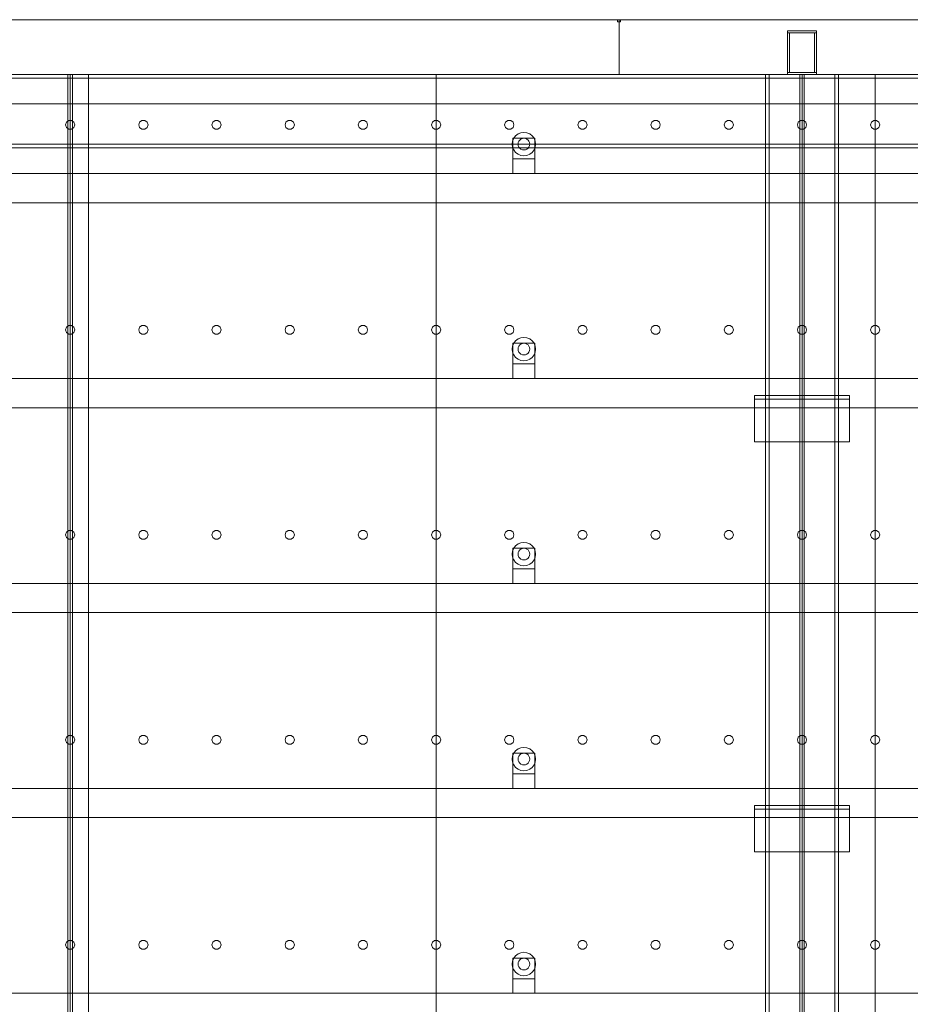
# Model space of a CAD drawing. Header units: millimetres. Extents: x -4395 to 65662, y -65530 to 6847.
# Tile 994 of 1034: x 54392 to 55609, y 1655 to 3000. Entities that reach past the tile are written whole.
import ezdxf

# ---------------------------------------------------------------- set-up
doc = ezdxf.new("R2010")
doc.units = ezdxf.units.MM
doc.layers.add('lateral_secador', color=7, linetype='Continuous', lineweight=0)

msp = doc.modelspace()

# ---------------------------------------------------------------- linework, layer by layer
at = {"layer": 'lateral_secador'}
for p, q in [((54211.134, 3000), (55211.134, 3000)), ((55209.134, 3000), (55213.134, 3000)), ((55209.134, 3000), (55209.134, 2997)), ((55211.134, 2925), (55211.134, 3000)), ((55211.134, 3000), (56211.134, 3000)), ((55213.134, 2997), (55213.134, 3000)), ((55209.134, 2997), (55213.134, 2997)), ((55441.134, 2985), (55481.134, 2985)), ((55441.134, 2985), (55441.134, 2982)), ((55441.134, 2982), (55481.134, 2982)), ((55441.134, 2982), (55444.134, 2982)), ((55441.134, 2982), (55441.134, 2928)), ((55444.134, 2928), (55444.134, 2982)), ((55478.134, 2982), (55481.134, 2982)), ((55478.134, 2982), (55478.134, 2928)), ((55481.134, 2982), (55481.134, 2985)), ((55481.134, 2928), (55481.134, 2982)), ((40461.134, 2925), (60461.134, 2925)), ((40461.134, 2920), (60461.134, 2920)), ((54036.134, 2925), (54461.134, 2925)), ((54211.134, 2925), (55211.134, 2925)), ((54458.134, 2925), (54464.134, 2925)), ((54458.134, 2925), (54458.134, 60)), ((54461.134, 0), (54461.134, 2925)), ((54461.134, 2925), (54486.134, 2925)), ((54461.134, 1400), (54461.134, 2925)), ((54464.134, 60), (54464.134, 2925)), ((54486.134, 0), (54486.134, 2925)), ((54486.134, 2925), (54961.134, 2925)), ((54486.134, 1400), (54486.134, 2925)), ((54961.134, 0), (54961.134, 2925)), ((54961.134, 2925), (55461.134, 2925)), ((54961.134, 2925), (54961.134, 410)), ((55211.134, 2925), (56211.134, 2925)), ((55411.134, 2925), (55511.134, 2925)), ((55411.134, 2925), (55411.134, 20)), ((55411.134, 2925), (55416.134, 2925)), ((55416.134, 20), (55416.134, 2925)), ((55441.134, 2928), (55481.134, 2928)), ((55441.134, 2928), (55441.134, 2925)), ((55441.134, 2928), (55444.134, 2928)), ((55441.134, 2925), (55481.134, 2925)), ((55458.134, 2925), (55464.134, 2925)), ((55458.134, 2925), (55458.134, 60)), ((55461.134, 410), (55461.134, 2925)), ((55461.134, 2925), (55561.134, 2925)), ((55461.134, 0), (55461.134, 2925)), ((55464.134, 60), (55464.134, 2925)), ((55478.134, 2928), (55481.134, 2928)), ((55481.134, 2925), (55481.134, 2928)), ((55506.134, 2925), (55511.134, 2925)), ((55506.134, 2925), (55506.134, 20)), ((55511.134, 20), (55511.134, 2925)), ((55561.134, 410), (55561.134, 2925)), ((55561.134, 2925), (56461.134, 2925)), ((55561.134, 2925), (55561.134, 0)), ((40461.134, 2885), (60461.134, 2885)), ((54455.997, 2860.082), (54454.784, 2856.35)), ((54454.784, 2856.35), (54455.997, 2852.618)), ((54459.172, 2862.389), (54455.997, 2860.082)), ((54455.997, 2852.618), (54459.172, 2850.311)), ((54463.096, 2862.389), (54459.172, 2862.389)), ((54466.271, 2860.082), (54463.096, 2862.389)), ((54463.096, 2850.311), (54466.271, 2852.618)), ((54467.484, 2856.35), (54466.271, 2860.082)), ((54466.271, 2852.618), (54467.484, 2856.35)), ((54555.997, 2860.082), (54554.784, 2856.35)), ((54554.784, 2856.35), (54555.997, 2852.618)), ((54559.172, 2862.389), (54555.997, 2860.082)), ((54555.997, 2852.618), (54559.172, 2850.311)), ((54563.096, 2862.389), (54559.172, 2862.389)), ((54566.271, 2860.082), (54563.096, 2862.389)), ((54563.096, 2850.311), (54566.271, 2852.618)), ((54567.484, 2856.35), (54566.271, 2860.082)), ((54566.271, 2852.618), (54567.484, 2856.35)), ((54655.997, 2860.082), (54654.784, 2856.35)), ((54654.784, 2856.35), (54655.997, 2852.618)), ((54659.172, 2862.389), (54655.997, 2860.082)), ((54655.997, 2852.618), (54659.172, 2850.311)), ((54663.096, 2862.389), (54659.172, 2862.389)), ((54666.271, 2860.082), (54663.096, 2862.389)), ((54663.096, 2850.311), (54666.271, 2852.618)), ((54667.484, 2856.35), (54666.271, 2860.082)), ((54666.271, 2852.618), (54667.484, 2856.35)), ((54755.997, 2860.082), (54754.784, 2856.35)), ((54754.784, 2856.35), (54755.997, 2852.618)), ((54759.172, 2862.389), (54755.997, 2860.082)), ((54755.997, 2852.618), (54759.172, 2850.311)), ((54763.096, 2862.389), (54759.172, 2862.389)), ((54766.271, 2860.082), (54763.096, 2862.389)), ((54763.096, 2850.311), (54766.271, 2852.618)), ((54767.484, 2856.35), (54766.271, 2860.082)), ((54766.271, 2852.618), (54767.484, 2856.35)), ((54855.997, 2860.082), (54854.784, 2856.35)), ((54854.784, 2856.35), (54855.997, 2852.618)), ((54859.172, 2862.389), (54855.997, 2860.082)), ((54855.997, 2852.618), (54859.172, 2850.311)), ((54863.096, 2862.389), (54859.172, 2862.389)), ((54866.271, 2860.082), (54863.096, 2862.389)), ((54863.096, 2850.311), (54866.271, 2852.618)), ((54867.484, 2856.35), (54866.271, 2860.082)), ((54866.271, 2852.618), (54867.484, 2856.35)), ((54955.997, 2860.082), (54954.784, 2856.35)), ((54954.784, 2856.35), (54955.997, 2852.618)), ((54959.172, 2862.389), (54955.997, 2860.082)), ((54955.997, 2852.618), (54959.172, 2850.311)), ((54963.096, 2862.389), (54959.172, 2862.389)), ((54966.271, 2860.082), (54963.096, 2862.389)), ((54963.096, 2850.311), (54966.271, 2852.618)), ((54967.484, 2856.35), (54966.271, 2860.082)), ((54966.271, 2852.618), (54967.484, 2856.35)), ((55055.997, 2860.082), (55054.784, 2856.35)), ((55054.784, 2856.35), (55055.997, 2852.618)), ((55059.172, 2862.389), (55055.997, 2860.082)), ((55055.997, 2852.618), (55059.172, 2850.311)), ((55063.096, 2862.389), (55059.172, 2862.389)), ((55066.271, 2860.082), (55063.096, 2862.389)), ((55063.096, 2850.311), (55066.271, 2852.618)), ((55067.484, 2856.35), (55066.271, 2860.082)), ((55066.271, 2852.618), (55067.484, 2856.35)), ((55155.997, 2860.082), (55154.784, 2856.35)), ((55154.784, 2856.35), (55155.997, 2852.618)), ((55159.172, 2862.389), (55155.997, 2860.082)), ((55155.997, 2852.618), (55159.172, 2850.311)), ((55163.096, 2862.389), (55159.172, 2862.389)), ((55166.271, 2860.082), (55163.096, 2862.389)), ((55163.096, 2850.311), (55166.271, 2852.618)), ((55167.484, 2856.35), (55166.271, 2860.082)), ((55166.271, 2852.618), (55167.484, 2856.35)), ((55255.997, 2860.082), (55254.784, 2856.35)), ((55254.784, 2856.35), (55255.997, 2852.618)), ((55259.172, 2862.389), (55255.997, 2860.082)), ((55255.997, 2852.618), (55259.172, 2850.311)), ((55263.096, 2862.389), (55259.172, 2862.389)), ((55266.271, 2860.082), (55263.096, 2862.389)), ((55263.096, 2850.311), (55266.271, 2852.618)), ((55267.484, 2856.35), (55266.271, 2860.082)), ((55266.271, 2852.618), (55267.484, 2856.35)), ((55355.997, 2860.082), (55354.784, 2856.35)), ((55354.784, 2856.35), (55355.997, 2852.618)), ((55359.172, 2862.389), (55355.997, 2860.082)), ((55355.997, 2852.618), (55359.172, 2850.311)), ((55363.096, 2862.389), (55359.172, 2862.389)), ((55366.271, 2860.082), (55363.096, 2862.389)), ((55363.096, 2850.311), (55366.271, 2852.618)), ((55367.484, 2856.35), (55366.271, 2860.082)), ((55366.271, 2852.618), (55367.484, 2856.35)), ((55455.997, 2860.082), (55454.784, 2856.35)), ((55454.784, 2856.35), (55455.997, 2852.618)), ((55459.172, 2862.389), (55455.997, 2860.082)), ((55455.997, 2852.618), (55459.172, 2850.311)), ((55463.096, 2862.389), (55459.172, 2862.389)), ((55466.271, 2860.082), (55463.096, 2862.389)), ((55463.096, 2850.311), (55466.271, 2852.618)), ((55467.484, 2856.35), (55466.271, 2860.082)), ((55466.271, 2852.618), (55467.484, 2856.35)), ((55555.997, 2860.082), (55554.784, 2856.35)), ((55554.784, 2856.35), (55555.997, 2852.618)), ((55559.172, 2862.389), (55555.997, 2860.082)), ((55555.997, 2852.618), (55559.172, 2850.311)), ((55563.096, 2862.389), (55559.172, 2862.389)), ((55566.271, 2860.082), (55563.096, 2862.389)), ((55563.096, 2850.311), (55566.271, 2852.618)), ((55567.484, 2856.35), (55566.271, 2860.082)), ((55566.271, 2852.618), (55567.484, 2856.35)), ((54459.172, 2850.311), (54463.096, 2850.311)), ((54559.172, 2850.311), (54563.096, 2850.311)), ((54659.172, 2850.311), (54663.096, 2850.311)), ((54759.172, 2850.311), (54763.096, 2850.311)), ((54859.172, 2850.311), (54863.096, 2850.311)), ((54959.172, 2850.311), (54963.096, 2850.311)), ((55059.172, 2850.311), (55063.096, 2850.311)), ((55067.277, 2838), (55065.679, 2834.141)), ((55066.134, 2838), (55096.134, 2838)), ((55066.134, 2838), (55066.134, 2810)), ((55069.82, 2841.314), (55067.277, 2838)), ((55073.134, 2843.856), (55069.82, 2841.314)), ((55076.993, 2845.455), (55073.134, 2843.856)), ((55081.134, 2846), (55076.993, 2845.455)), ((55081.134, 2838), (55079.063, 2837.727)), ((55085.275, 2845.455), (55081.134, 2846)), ((55083.204, 2837.727), (55081.134, 2838)), ((55089.134, 2843.856), (55085.275, 2845.455)), ((55092.448, 2841.314), (55089.134, 2843.856)), ((55094.99, 2838), (55092.448, 2841.314)), ((55096.589, 2834.141), (55094.99, 2838)), ((55096.134, 2810), (55096.134, 2838)), ((55159.172, 2850.311), (55163.096, 2850.311)), ((55259.172, 2850.311), (55263.096, 2850.311)), ((55359.172, 2850.311), (55363.096, 2850.311)), ((55459.172, 2850.311), (55463.096, 2850.311)), ((55559.172, 2850.311), (55563.096, 2850.311)), ((40461.134, 2830), (60461.134, 2830)), ((40461.134, 2825), (60461.134, 2825)), ((55065.679, 2834.141), (55065.134, 2830)), ((55065.134, 2830), (55065.679, 2825.859)), ((55065.679, 2825.859), (55067.277, 2822)), ((55073.406, 2832.071), (55073.134, 2830)), ((55073.134, 2830), (55073.406, 2827.929)), ((55074.206, 2834), (55073.406, 2832.071)), ((55073.406, 2827.929), (55074.206, 2826)), ((55075.477, 2835.657), (55074.206, 2834)), ((55074.206, 2826), (55075.477, 2824.343)), ((55077.134, 2836.928), (55075.477, 2835.657)), ((55079.063, 2837.727), (55077.134, 2836.928)), ((55085.134, 2836.928), (55083.204, 2837.727)), ((55086.791, 2835.657), (55085.134, 2836.928)), ((55088.062, 2834), (55086.791, 2835.657)), ((55086.791, 2824.343), (55088.062, 2826)), ((55088.861, 2832.071), (55088.062, 2834)), ((55088.062, 2826), (55088.861, 2827.929)), ((55089.134, 2830), (55088.861, 2832.071)), ((55088.861, 2827.929), (55089.134, 2830)), ((55094.99, 2822), (55096.589, 2825.859)), ((55097.134, 2830), (55096.589, 2834.141)), ((55096.589, 2825.859), (55097.134, 2830)), ((55067.277, 2822), (55069.82, 2818.686)), ((55069.82, 2818.686), (55073.134, 2816.144)), ((55073.134, 2816.144), (55076.993, 2814.545)), ((55075.477, 2824.343), (55077.134, 2823.072)), ((55076.993, 2814.545), (55081.134, 2814)), ((55077.134, 2823.072), (55079.063, 2822.273)), ((55079.063, 2822.273), (55081.134, 2822)), ((55081.134, 2822), (55083.204, 2822.273)), ((55081.134, 2814), (55085.275, 2814.545)), ((55083.204, 2822.273), (55085.134, 2823.072)), ((55085.134, 2823.072), (55086.791, 2824.343)), ((55085.275, 2814.545), (55089.134, 2816.144)), ((55089.134, 2816.144), (55092.448, 2818.686)), ((55092.448, 2818.686), (55094.99, 2822)), ((55066.134, 2810), (55096.134, 2810)), ((55066.134, 2810), (55066.134, 2790)), ((55096.134, 2790), (55096.134, 2810)), ((40811.134, 2790), (60111.134, 2790)), ((55066.134, 2790), (55096.134, 2790)), ((40811.134, 2750), (60111.134, 2750)), ((54455.997, 2580.082), (54454.784, 2576.35)), ((54454.784, 2576.35), (54455.997, 2572.618)), ((54459.172, 2582.389), (54455.997, 2580.082)), ((54455.997, 2572.618), (54459.172, 2570.311)), ((54463.096, 2582.389), (54459.172, 2582.389)), ((54459.172, 2570.311), (54463.096, 2570.311)), ((54466.271, 2580.082), (54463.096, 2582.389)), ((54463.096, 2570.311), (54466.271, 2572.618)), ((54467.484, 2576.35), (54466.271, 2580.082)), ((54466.271, 2572.618), (54467.484, 2576.35)), ((54555.997, 2580.082), (54554.784, 2576.35)), ((54554.784, 2576.35), (54555.997, 2572.618)), ((54559.172, 2582.389), (54555.997, 2580.082)), ((54555.997, 2572.618), (54559.172, 2570.311)), ((54563.096, 2582.389), (54559.172, 2582.389)), ((54559.172, 2570.311), (54563.096, 2570.311)), ((54566.271, 2580.082), (54563.096, 2582.389)), ((54563.096, 2570.311), (54566.271, 2572.618)), ((54567.484, 2576.35), (54566.271, 2580.082)), ((54566.271, 2572.618), (54567.484, 2576.35)), ((54655.997, 2580.082), (54654.784, 2576.35)), ((54654.784, 2576.35), (54655.997, 2572.618)), ((54659.172, 2582.389), (54655.997, 2580.082)), ((54655.997, 2572.618), (54659.172, 2570.311)), ((54663.096, 2582.389), (54659.172, 2582.389)), ((54659.172, 2570.311), (54663.096, 2570.311)), ((54666.271, 2580.082), (54663.096, 2582.389)), ((54663.096, 2570.311), (54666.271, 2572.618)), ((54667.484, 2576.35), (54666.271, 2580.082)), ((54666.271, 2572.618), (54667.484, 2576.35)), ((54755.997, 2580.082), (54754.784, 2576.35)), ((54754.784, 2576.35), (54755.997, 2572.618)), ((54759.172, 2582.389), (54755.997, 2580.082)), ((54755.997, 2572.618), (54759.172, 2570.311)), ((54763.096, 2582.389), (54759.172, 2582.389)), ((54759.172, 2570.311), (54763.096, 2570.311)), ((54766.271, 2580.082), (54763.096, 2582.389)), ((54763.096, 2570.311), (54766.271, 2572.618)), ((54767.484, 2576.35), (54766.271, 2580.082)), ((54766.271, 2572.618), (54767.484, 2576.35)), ((54855.997, 2580.082), (54854.784, 2576.35)), ((54854.784, 2576.35), (54855.997, 2572.618)), ((54859.172, 2582.389), (54855.997, 2580.082)), ((54855.997, 2572.618), (54859.172, 2570.311)), ((54863.096, 2582.389), (54859.172, 2582.389)), ((54859.172, 2570.311), (54863.096, 2570.311)), ((54866.271, 2580.082), (54863.096, 2582.389)), ((54863.096, 2570.311), (54866.271, 2572.618)), ((54867.484, 2576.35), (54866.271, 2580.082)), ((54866.271, 2572.618), (54867.484, 2576.35)), ((54955.997, 2580.082), (54954.784, 2576.35)), ((54954.784, 2576.35), (54955.997, 2572.618)), ((54959.172, 2582.389), (54955.997, 2580.082)), ((54955.997, 2572.618), (54959.172, 2570.311)), ((54963.096, 2582.389), (54959.172, 2582.389)), ((54959.172, 2570.311), (54963.096, 2570.311)), ((54966.271, 2580.082), (54963.096, 2582.389)), ((54963.096, 2570.311), (54966.271, 2572.618)), ((54967.484, 2576.35), (54966.271, 2580.082)), ((54966.271, 2572.618), (54967.484, 2576.35)), ((55055.997, 2580.082), (55054.784, 2576.35)), ((55054.784, 2576.35), (55055.997, 2572.618)), ((55059.172, 2582.389), (55055.997, 2580.082)), ((55055.997, 2572.618), (55059.172, 2570.311)), ((55063.096, 2582.389), (55059.172, 2582.389)), ((55059.172, 2570.311), (55063.096, 2570.311)), ((55066.271, 2580.082), (55063.096, 2582.389)), ((55063.096, 2570.311), (55066.271, 2572.618)), ((55067.484, 2576.35), (55066.271, 2580.082)), ((55066.271, 2572.618), (55067.484, 2576.35)), ((55155.997, 2580.082), (55154.784, 2576.35)), ((55154.784, 2576.35), (55155.997, 2572.618)), ((55159.172, 2582.389), (55155.997, 2580.082)), ((55155.997, 2572.618), (55159.172, 2570.311)), ((55163.096, 2582.389), (55159.172, 2582.389)), ((55159.172, 2570.311), (55163.096, 2570.311)), ((55166.271, 2580.082), (55163.096, 2582.389)), ((55163.096, 2570.311), (55166.271, 2572.618)), ((55167.484, 2576.35), (55166.271, 2580.082)), ((55166.271, 2572.618), (55167.484, 2576.35)), ((55255.997, 2580.082), (55254.784, 2576.35)), ((55254.784, 2576.35), (55255.997, 2572.618)), ((55259.172, 2582.389), (55255.997, 2580.082)), ((55255.997, 2572.618), (55259.172, 2570.311)), ((55263.096, 2582.389), (55259.172, 2582.389)), ((55259.172, 2570.311), (55263.096, 2570.311)), ((55266.271, 2580.082), (55263.096, 2582.389)), ((55263.096, 2570.311), (55266.271, 2572.618)), ((55267.484, 2576.35), (55266.271, 2580.082)), ((55266.271, 2572.618), (55267.484, 2576.35)), ((55355.997, 2580.082), (55354.784, 2576.35)), ((55354.784, 2576.35), (55355.997, 2572.618)), ((55359.172, 2582.389), (55355.997, 2580.082)), ((55355.997, 2572.618), (55359.172, 2570.311)), ((55363.096, 2582.389), (55359.172, 2582.389)), ((55359.172, 2570.311), (55363.096, 2570.311)), ((55366.271, 2580.082), (55363.096, 2582.389)), ((55363.096, 2570.311), (55366.271, 2572.618)), ((55367.484, 2576.35), (55366.271, 2580.082)), ((55366.271, 2572.618), (55367.484, 2576.35)), ((55455.997, 2580.082), (55454.784, 2576.35)), ((55454.784, 2576.35), (55455.997, 2572.618)), ((55459.172, 2582.389), (55455.997, 2580.082)), ((55455.997, 2572.618), (55459.172, 2570.311)), ((55463.096, 2582.389), (55459.172, 2582.389)), ((55459.172, 2570.311), (55463.096, 2570.311)), ((55466.271, 2580.082), (55463.096, 2582.389)), ((55463.096, 2570.311), (55466.271, 2572.618)), ((55467.484, 2576.35), (55466.271, 2580.082)), ((55466.271, 2572.618), (55467.484, 2576.35)), ((55555.997, 2580.082), (55554.784, 2576.35)), ((55554.784, 2576.35), (55555.997, 2572.618)), ((55559.172, 2582.389), (55555.997, 2580.082)), ((55555.997, 2572.618), (55559.172, 2570.311)), ((55563.096, 2582.389), (55559.172, 2582.389)), ((55559.172, 2570.311), (55563.096, 2570.311)), ((55566.271, 2580.082), (55563.096, 2582.389)), ((55563.096, 2570.311), (55566.271, 2572.618)), ((55567.484, 2576.35), (55566.271, 2580.082)), ((55566.271, 2572.618), (55567.484, 2576.35)), ((55067.277, 2558), (55065.679, 2554.141)), ((55066.134, 2558), (55096.134, 2558)), ((55066.134, 2558), (55066.134, 2530)), ((55069.82, 2561.314), (55067.277, 2558)), ((55073.134, 2563.856), (55069.82, 2561.314)), ((55076.993, 2565.455), (55073.134, 2563.856)), ((55075.477, 2555.657), (55074.206, 2554)), ((55077.134, 2556.928), (55075.477, 2555.657)), ((55081.134, 2566), (55076.993, 2565.455)), ((55079.063, 2557.727), (55077.134, 2556.928)), ((55081.134, 2558), (55079.063, 2557.727)), ((55085.275, 2565.455), (55081.134, 2566)), ((55083.204, 2557.727), (55081.134, 2558)), ((55085.134, 2556.928), (55083.204, 2557.727)), ((55086.791, 2555.657), (55085.134, 2556.928)), ((55089.134, 2563.856), (55085.275, 2565.455)), ((55088.062, 2554), (55086.791, 2555.657)), ((55092.448, 2561.314), (55089.134, 2563.856)), ((55094.99, 2558), (55092.448, 2561.314)), ((55096.589, 2554.141), (55094.99, 2558)), ((55096.134, 2530), (55096.134, 2558)), ((55065.679, 2554.141), (55065.134, 2550)), ((55065.134, 2550), (55065.679, 2545.859)), ((55065.679, 2545.859), (55067.277, 2542)), ((55073.406, 2552.071), (55073.134, 2550)), ((55073.134, 2550), (55073.406, 2547.929)), ((55074.206, 2554), (55073.406, 2552.071)), ((55073.406, 2547.929), (55074.206, 2546)), ((55074.206, 2546), (55075.477, 2544.343)), ((55075.477, 2544.343), (55077.134, 2543.072)), ((55077.134, 2543.072), (55079.063, 2542.273)), ((55079.063, 2542.273), (55081.134, 2542)), ((55081.134, 2542), (55083.204, 2542.273)), ((55083.204, 2542.273), (55085.134, 2543.072)), ((55085.134, 2543.072), (55086.791, 2544.343)), ((55086.791, 2544.343), (55088.062, 2546)), ((55088.861, 2552.071), (55088.062, 2554)), ((55088.062, 2546), (55088.861, 2547.929)), ((55089.134, 2550), (55088.861, 2552.071)), ((55088.861, 2547.929), (55089.134, 2550)), ((55094.99, 2542), (55096.589, 2545.859)), ((55097.134, 2550), (55096.589, 2554.141)), ((55096.589, 2545.859), (55097.134, 2550)), ((55066.134, 2530), (55096.134, 2530)), ((55066.134, 2530), (55066.134, 2510)), ((55067.277, 2542), (55069.82, 2538.686)), ((55069.82, 2538.686), (55073.134, 2536.144)), ((55073.134, 2536.144), (55076.993, 2534.545)), ((55076.993, 2534.545), (55081.134, 2534)), ((55081.134, 2534), (55085.275, 2534.545)), ((55085.275, 2534.545), (55089.134, 2536.144)), ((55089.134, 2536.144), (55092.448, 2538.686)), ((55092.448, 2538.686), (55094.99, 2542)), ((55096.134, 2510), (55096.134, 2530)), ((40811.134, 2510), (60111.134, 2510)), ((55066.134, 2510), (55096.134, 2510)), ((55396.134, 2486.5), (55526.134, 2486.5)), ((55396.134, 2486.5), (55396.134, 2423.5)), ((55396.134, 2486.5), (55396.134, 2481.5)), ((55396.134, 2481.5), (55526.134, 2481.5)), ((55526.134, 2423.5), (55526.134, 2486.5)), ((55526.134, 2481.5), (55526.134, 2486.5)), ((40811.134, 2470), (60111.134, 2470)), ((55396.134, 2423.5), (55526.134, 2423.5)), ((54455.997, 2300.082), (54454.784, 2296.35)), ((54459.172, 2302.389), (54455.997, 2300.082)), ((54463.096, 2302.389), (54459.172, 2302.389)), ((54466.271, 2300.082), (54463.096, 2302.389)), ((54467.484, 2296.35), (54466.271, 2300.082)), ((54555.997, 2300.082), (54554.784, 2296.35)), ((54559.172, 2302.389), (54555.997, 2300.082)), ((54563.096, 2302.389), (54559.172, 2302.389)), ((54566.271, 2300.082), (54563.096, 2302.389)), ((54567.484, 2296.35), (54566.271, 2300.082)), ((54655.997, 2300.082), (54654.784, 2296.35)), ((54659.172, 2302.389), (54655.997, 2300.082)), ((54663.096, 2302.389), (54659.172, 2302.389)), ((54666.271, 2300.082), (54663.096, 2302.389)), ((54667.484, 2296.35), (54666.271, 2300.082)), ((54755.997, 2300.082), (54754.784, 2296.35)), ((54759.172, 2302.389), (54755.997, 2300.082)), ((54763.096, 2302.389), (54759.172, 2302.389)), ((54766.271, 2300.082), (54763.096, 2302.389)), ((54767.484, 2296.35), (54766.271, 2300.082)), ((54855.997, 2300.082), (54854.784, 2296.35)), ((54859.172, 2302.389), (54855.997, 2300.082)), ((54863.096, 2302.389), (54859.172, 2302.389)), ((54866.271, 2300.082), (54863.096, 2302.389)), ((54867.484, 2296.35), (54866.271, 2300.082)), ((54955.997, 2300.082), (54954.784, 2296.35)), ((54959.172, 2302.389), (54955.997, 2300.082)), ((54963.096, 2302.389), (54959.172, 2302.389)), ((54966.271, 2300.082), (54963.096, 2302.389)), ((54967.484, 2296.35), (54966.271, 2300.082)), ((55055.997, 2300.082), (55054.784, 2296.35)), ((55059.172, 2302.389), (55055.997, 2300.082)), ((55063.096, 2302.389), (55059.172, 2302.389)), ((55066.271, 2300.082), (55063.096, 2302.389)), ((55067.484, 2296.35), (55066.271, 2300.082)), ((55155.997, 2300.082), (55154.784, 2296.35)), ((55159.172, 2302.389), (55155.997, 2300.082)), ((55163.096, 2302.389), (55159.172, 2302.389)), ((55166.271, 2300.082), (55163.096, 2302.389)), ((55167.484, 2296.35), (55166.271, 2300.082)), ((55255.997, 2300.082), (55254.784, 2296.35)), ((55259.172, 2302.389), (55255.997, 2300.082)), ((55263.096, 2302.389), (55259.172, 2302.389)), ((55266.271, 2300.082), (55263.096, 2302.389)), ((55267.484, 2296.35), (55266.271, 2300.082)), ((55355.997, 2300.082), (55354.784, 2296.35)), ((55359.172, 2302.389), (55355.997, 2300.082)), ((55363.096, 2302.389), (55359.172, 2302.389)), ((55366.271, 2300.082), (55363.096, 2302.389)), ((55367.484, 2296.35), (55366.271, 2300.082)), ((55455.997, 2300.082), (55454.784, 2296.35)), ((55459.172, 2302.389), (55455.997, 2300.082)), ((55463.096, 2302.389), (55459.172, 2302.389)), ((55466.271, 2300.082), (55463.096, 2302.389)), ((55467.484, 2296.35), (55466.271, 2300.082)), ((55555.997, 2300.082), (55554.784, 2296.35)), ((55559.172, 2302.389), (55555.997, 2300.082)), ((55563.096, 2302.389), (55559.172, 2302.389)), ((55566.271, 2300.082), (55563.096, 2302.389)), ((55567.484, 2296.35), (55566.271, 2300.082)), ((54454.784, 2296.35), (54455.997, 2292.618)), ((54455.997, 2292.618), (54459.172, 2290.311)), ((54459.172, 2290.311), (54463.096, 2290.311)), ((54463.096, 2290.311), (54466.271, 2292.618)), ((54466.271, 2292.618), (54467.484, 2296.35)), ((54554.784, 2296.35), (54555.997, 2292.618)), ((54555.997, 2292.618), (54559.172, 2290.311)), ((54559.172, 2290.311), (54563.096, 2290.311)), ((54563.096, 2290.311), (54566.271, 2292.618)), ((54566.271, 2292.618), (54567.484, 2296.35)), ((54654.784, 2296.35), (54655.997, 2292.618)), ((54655.997, 2292.618), (54659.172, 2290.311)), ((54659.172, 2290.311), (54663.096, 2290.311)), ((54663.096, 2290.311), (54666.271, 2292.618)), ((54666.271, 2292.618), (54667.484, 2296.35)), ((54754.784, 2296.35), (54755.997, 2292.618)), ((54755.997, 2292.618), (54759.172, 2290.311)), ((54759.172, 2290.311), (54763.096, 2290.311)), ((54763.096, 2290.311), (54766.271, 2292.618)), ((54766.271, 2292.618), (54767.484, 2296.35)), ((54854.784, 2296.35), (54855.997, 2292.618)), ((54855.997, 2292.618), (54859.172, 2290.311)), ((54859.172, 2290.311), (54863.096, 2290.311)), ((54863.096, 2290.311), (54866.271, 2292.618)), ((54866.271, 2292.618), (54867.484, 2296.35)), ((54954.784, 2296.35), (54955.997, 2292.618)), ((54955.997, 2292.618), (54959.172, 2290.311)), ((54959.172, 2290.311), (54963.096, 2290.311)), ((54963.096, 2290.311), (54966.271, 2292.618)), ((54966.271, 2292.618), (54967.484, 2296.35)), ((55054.784, 2296.35), (55055.997, 2292.618)), ((55055.997, 2292.618), (55059.172, 2290.311)), ((55059.172, 2290.311), (55063.096, 2290.311)), ((55063.096, 2290.311), (55066.271, 2292.618)), ((55066.271, 2292.618), (55067.484, 2296.35)), ((55154.784, 2296.35), (55155.997, 2292.618)), ((55155.997, 2292.618), (55159.172, 2290.311)), ((55159.172, 2290.311), (55163.096, 2290.311)), ((55163.096, 2290.311), (55166.271, 2292.618)), ((55166.271, 2292.618), (55167.484, 2296.35)), ((55254.784, 2296.35), (55255.997, 2292.618)), ((55255.997, 2292.618), (55259.172, 2290.311)), ((55259.172, 2290.311), (55263.096, 2290.311)), ((55263.096, 2290.311), (55266.271, 2292.618)), ((55266.271, 2292.618), (55267.484, 2296.35)), ((55354.784, 2296.35), (55355.997, 2292.618)), ((55355.997, 2292.618), (55359.172, 2290.311)), ((55359.172, 2290.311), (55363.096, 2290.311)), ((55363.096, 2290.311), (55366.271, 2292.618)), ((55366.271, 2292.618), (55367.484, 2296.35)), ((55454.784, 2296.35), (55455.997, 2292.618)), ((55455.997, 2292.618), (55459.172, 2290.311)), ((55459.172, 2290.311), (55463.096, 2290.311)), ((55463.096, 2290.311), (55466.271, 2292.618)), ((55466.271, 2292.618), (55467.484, 2296.35)), ((55554.784, 2296.35), (55555.997, 2292.618)), ((55555.997, 2292.618), (55559.172, 2290.311)), ((55559.172, 2290.311), (55563.096, 2290.311)), ((55563.096, 2290.311), (55566.271, 2292.618)), ((55566.271, 2292.618), (55567.484, 2296.35)), ((55065.679, 2274.141), (55065.134, 2270)), ((55067.277, 2278), (55065.679, 2274.141)), ((55066.134, 2278), (55096.134, 2278)), ((55066.134, 2278), (55066.134, 2250)), ((55069.82, 2281.314), (55067.277, 2278)), ((55073.134, 2283.856), (55069.82, 2281.314)), ((55076.993, 2285.455), (55073.134, 2283.856)), ((55074.206, 2274), (55073.406, 2272.071)), ((55075.477, 2275.657), (55074.206, 2274)), ((55077.134, 2276.928), (55075.477, 2275.657)), ((55081.134, 2286), (55076.993, 2285.455)), ((55079.063, 2277.727), (55077.134, 2276.928)), ((55081.134, 2278), (55079.063, 2277.727)), ((55085.275, 2285.455), (55081.134, 2286)), ((55083.204, 2277.727), (55081.134, 2278)), ((55085.134, 2276.928), (55083.204, 2277.727)), ((55086.791, 2275.657), (55085.134, 2276.928)), ((55089.134, 2283.856), (55085.275, 2285.455)), ((55088.062, 2274), (55086.791, 2275.657)), ((55088.861, 2272.071), (55088.062, 2274)), ((55092.448, 2281.314), (55089.134, 2283.856)), ((55094.99, 2278), (55092.448, 2281.314)), ((55096.589, 2274.141), (55094.99, 2278)), ((55096.134, 2250), (55096.134, 2278)), ((55097.134, 2270), (55096.589, 2274.141)), ((55065.134, 2270), (55065.679, 2265.859)), ((55065.679, 2265.859), (55067.277, 2262)), ((55067.277, 2262), (55069.82, 2258.686)), ((55073.406, 2272.071), (55073.134, 2270)), ((55073.134, 2270), (55073.406, 2267.929)), ((55073.406, 2267.929), (55074.206, 2266)), ((55074.206, 2266), (55075.477, 2264.343)), ((55075.477, 2264.343), (55077.134, 2263.072)), ((55077.134, 2263.072), (55079.063, 2262.273)), ((55079.063, 2262.273), (55081.134, 2262)), ((55081.134, 2262), (55083.204, 2262.273)), ((55083.204, 2262.273), (55085.134, 2263.072)), ((55085.134, 2263.072), (55086.791, 2264.343)), ((55086.791, 2264.343), (55088.062, 2266)), ((55088.062, 2266), (55088.861, 2267.929)), ((55089.134, 2270), (55088.861, 2272.071)), ((55088.861, 2267.929), (55089.134, 2270)), ((55092.448, 2258.686), (55094.99, 2262)), ((55094.99, 2262), (55096.589, 2265.859)), ((55096.589, 2265.859), (55097.134, 2270)), ((55066.134, 2250), (55096.134, 2250)), ((55066.134, 2250), (55066.134, 2230)), ((55069.82, 2258.686), (55073.134, 2256.144)), ((55073.134, 2256.144), (55076.993, 2254.545)), ((55076.993, 2254.545), (55081.134, 2254)), ((55081.134, 2254), (55085.275, 2254.545)), ((55085.275, 2254.545), (55089.134, 2256.144)), ((55089.134, 2256.144), (55092.448, 2258.686)), ((55096.134, 2230), (55096.134, 2250)), ((40811.134, 2230), (60111.134, 2230)), ((55066.134, 2230), (55096.134, 2230)), ((40811.134, 2190), (60111.134, 2190)), ((54455.997, 2020.082), (54454.784, 2016.35)), ((54459.172, 2022.389), (54455.997, 2020.082)), ((54463.096, 2022.389), (54459.172, 2022.389)), ((54466.271, 2020.082), (54463.096, 2022.389)), ((54467.484, 2016.35), (54466.271, 2020.082)), ((54555.997, 2020.082), (54554.784, 2016.35)), ((54559.172, 2022.389), (54555.997, 2020.082)), ((54563.096, 2022.389), (54559.172, 2022.389)), ((54566.271, 2020.082), (54563.096, 2022.389)), ((54567.484, 2016.35), (54566.271, 2020.082)), ((54655.997, 2020.082), (54654.784, 2016.35)), ((54659.172, 2022.389), (54655.997, 2020.082)), ((54663.096, 2022.389), (54659.172, 2022.389)), ((54666.271, 2020.082), (54663.096, 2022.389)), ((54667.484, 2016.35), (54666.271, 2020.082)), ((54755.997, 2020.082), (54754.784, 2016.35)), ((54759.172, 2022.389), (54755.997, 2020.082)), ((54763.096, 2022.389), (54759.172, 2022.389)), ((54766.271, 2020.082), (54763.096, 2022.389)), ((54767.484, 2016.35), (54766.271, 2020.082)), ((54855.997, 2020.082), (54854.784, 2016.35)), ((54859.172, 2022.389), (54855.997, 2020.082)), ((54863.096, 2022.389), (54859.172, 2022.389)), ((54866.271, 2020.082), (54863.096, 2022.389)), ((54867.484, 2016.35), (54866.271, 2020.082)), ((54955.997, 2020.082), (54954.784, 2016.35)), ((54959.172, 2022.389), (54955.997, 2020.082)), ((54963.096, 2022.389), (54959.172, 2022.389)), ((54966.271, 2020.082), (54963.096, 2022.389)), ((54967.484, 2016.35), (54966.271, 2020.082)), ((55055.997, 2020.082), (55054.784, 2016.35)), ((55059.172, 2022.389), (55055.997, 2020.082)), ((55063.096, 2022.389), (55059.172, 2022.389)), ((55066.271, 2020.082), (55063.096, 2022.389)), ((55067.484, 2016.35), (55066.271, 2020.082)), ((55155.997, 2020.082), (55154.784, 2016.35)), ((55159.172, 2022.389), (55155.997, 2020.082)), ((55163.096, 2022.389), (55159.172, 2022.389)), ((55166.271, 2020.082), (55163.096, 2022.389)), ((55167.484, 2016.35), (55166.271, 2020.082)), ((55255.997, 2020.082), (55254.784, 2016.35)), ((55259.172, 2022.389), (55255.997, 2020.082)), ((55263.096, 2022.389), (55259.172, 2022.389)), ((55266.271, 2020.082), (55263.096, 2022.389)), ((55267.484, 2016.35), (55266.271, 2020.082)), ((55355.997, 2020.082), (55354.784, 2016.35)), ((55359.172, 2022.389), (55355.997, 2020.082)), ((55363.096, 2022.389), (55359.172, 2022.389)), ((55366.271, 2020.082), (55363.096, 2022.389)), ((55367.484, 2016.35), (55366.271, 2020.082)), ((55455.997, 2020.082), (55454.784, 2016.35)), ((55459.172, 2022.389), (55455.997, 2020.082)), ((55463.096, 2022.389), (55459.172, 2022.389)), ((55466.271, 2020.082), (55463.096, 2022.389)), ((55467.484, 2016.35), (55466.271, 2020.082)), ((55555.997, 2020.082), (55554.784, 2016.35)), ((55559.172, 2022.389), (55555.997, 2020.082)), ((55563.096, 2022.389), (55559.172, 2022.389)), ((55566.271, 2020.082), (55563.096, 2022.389)), ((55567.484, 2016.35), (55566.271, 2020.082)), ((54454.784, 2016.35), (54455.997, 2012.618)), ((54455.997, 2012.618), (54459.172, 2010.311)), ((54459.172, 2010.311), (54463.096, 2010.311)), ((54463.096, 2010.311), (54466.271, 2012.618)), ((54466.271, 2012.618), (54467.484, 2016.35)), ((54554.784, 2016.35), (54555.997, 2012.618)), ((54555.997, 2012.618), (54559.172, 2010.311)), ((54559.172, 2010.311), (54563.096, 2010.311)), ((54563.096, 2010.311), (54566.271, 2012.618)), ((54566.271, 2012.618), (54567.484, 2016.35)), ((54654.784, 2016.35), (54655.997, 2012.618)), ((54655.997, 2012.618), (54659.172, 2010.311)), ((54659.172, 2010.311), (54663.096, 2010.311)), ((54663.096, 2010.311), (54666.271, 2012.618)), ((54666.271, 2012.618), (54667.484, 2016.35)), ((54754.784, 2016.35), (54755.997, 2012.618)), ((54755.997, 2012.618), (54759.172, 2010.311)), ((54759.172, 2010.311), (54763.096, 2010.311)), ((54763.096, 2010.311), (54766.271, 2012.618)), ((54766.271, 2012.618), (54767.484, 2016.35)), ((54854.784, 2016.35), (54855.997, 2012.618)), ((54855.997, 2012.618), (54859.172, 2010.311)), ((54859.172, 2010.311), (54863.096, 2010.311)), ((54863.096, 2010.311), (54866.271, 2012.618)), ((54866.271, 2012.618), (54867.484, 2016.35)), ((54954.784, 2016.35), (54955.997, 2012.618)), ((54955.997, 2012.618), (54959.172, 2010.311)), ((54959.172, 2010.311), (54963.096, 2010.311)), ((54963.096, 2010.311), (54966.271, 2012.618)), ((54966.271, 2012.618), (54967.484, 2016.35)), ((55054.784, 2016.35), (55055.997, 2012.618)), ((55055.997, 2012.618), (55059.172, 2010.311)), ((55059.172, 2010.311), (55063.096, 2010.311)), ((55063.096, 2010.311), (55066.271, 2012.618)), ((55066.271, 2012.618), (55067.484, 2016.35)), ((55076.993, 2005.455), (55073.134, 2003.856)), ((55081.134, 2006), (55076.993, 2005.455)), ((55085.275, 2005.455), (55081.134, 2006)), ((55089.134, 2003.856), (55085.275, 2005.455)), ((55154.784, 2016.35), (55155.997, 2012.618)), ((55155.997, 2012.618), (55159.172, 2010.311)), ((55159.172, 2010.311), (55163.096, 2010.311)), ((55163.096, 2010.311), (55166.271, 2012.618)), ((55166.271, 2012.618), (55167.484, 2016.35)), ((55254.784, 2016.35), (55255.997, 2012.618)), ((55255.997, 2012.618), (55259.172, 2010.311)), ((55259.172, 2010.311), (55263.096, 2010.311)), ((55263.096, 2010.311), (55266.271, 2012.618)), ((55266.271, 2012.618), (55267.484, 2016.35)), ((55354.784, 2016.35), (55355.997, 2012.618)), ((55355.997, 2012.618), (55359.172, 2010.311)), ((55359.172, 2010.311), (55363.096, 2010.311)), ((55363.096, 2010.311), (55366.271, 2012.618)), ((55366.271, 2012.618), (55367.484, 2016.35)), ((55454.784, 2016.35), (55455.997, 2012.618)), ((55455.997, 2012.618), (55459.172, 2010.311)), ((55459.172, 2010.311), (55463.096, 2010.311)), ((55463.096, 2010.311), (55466.271, 2012.618)), ((55466.271, 2012.618), (55467.484, 2016.35)), ((55554.784, 2016.35), (55555.997, 2012.618)), ((55555.997, 2012.618), (55559.172, 2010.311)), ((55559.172, 2010.311), (55563.096, 2010.311)), ((55563.096, 2010.311), (55566.271, 2012.618)), ((55566.271, 2012.618), (55567.484, 2016.35)), ((55065.679, 1994.141), (55065.134, 1990)), ((55067.277, 1998), (55065.679, 1994.141)), ((55066.134, 1998), (55096.134, 1998)), ((55066.134, 1998), (55066.134, 1970)), ((55069.82, 2001.314), (55067.277, 1998)), ((55073.134, 2003.856), (55069.82, 2001.314)), ((55073.406, 1992.071), (55073.134, 1990)), ((55074.206, 1994), (55073.406, 1992.071)), ((55075.477, 1995.657), (55074.206, 1994)), ((55077.134, 1996.928), (55075.477, 1995.657)), ((55079.063, 1997.727), (55077.134, 1996.928)), ((55081.134, 1998), (55079.063, 1997.727)), ((55083.204, 1997.727), (55081.134, 1998)), ((55085.134, 1996.928), (55083.204, 1997.727)), ((55086.791, 1995.657), (55085.134, 1996.928)), ((55088.062, 1994), (55086.791, 1995.657)), ((55088.861, 1992.071), (55088.062, 1994)), ((55089.134, 1990), (55088.861, 1992.071)), ((55092.448, 2001.314), (55089.134, 2003.856)), ((55094.99, 1998), (55092.448, 2001.314)), ((55096.589, 1994.141), (55094.99, 1998)), ((55096.134, 1970), (55096.134, 1998)), ((55097.134, 1990), (55096.589, 1994.141)), ((55065.134, 1990), (55065.679, 1985.859)), ((55065.679, 1985.859), (55067.277, 1982)), ((55067.277, 1982), (55069.82, 1978.686)), ((55069.82, 1978.686), (55073.134, 1976.144)), ((55073.134, 1990), (55073.406, 1987.929)), ((55073.406, 1987.929), (55074.206, 1986)), ((55074.206, 1986), (55075.477, 1984.343)), ((55075.477, 1984.343), (55077.134, 1983.072)), ((55077.134, 1983.072), (55079.063, 1982.273)), ((55079.063, 1982.273), (55081.134, 1982)), ((55081.134, 1982), (55083.204, 1982.273)), ((55083.204, 1982.273), (55085.134, 1983.072)), ((55085.134, 1983.072), (55086.791, 1984.343)), ((55086.791, 1984.343), (55088.062, 1986)), ((55088.062, 1986), (55088.861, 1987.929)), ((55088.861, 1987.929), (55089.134, 1990)), ((55089.134, 1976.144), (55092.448, 1978.686)), ((55092.448, 1978.686), (55094.99, 1982)), ((55094.99, 1982), (55096.589, 1985.859)), ((55096.589, 1985.859), (55097.134, 1990)), ((55066.134, 1970), (55096.134, 1970)), ((55066.134, 1970), (55066.134, 1950)), ((55073.134, 1976.144), (55076.993, 1974.545)), ((55076.993, 1974.545), (55081.134, 1974)), ((55081.134, 1974), (55085.275, 1974.545)), ((55085.275, 1974.545), (55089.134, 1976.144)), ((55096.134, 1950), (55096.134, 1970)), ((40811.134, 1950), (60111.134, 1950)), ((55066.134, 1950), (55096.134, 1950)), ((55396.134, 1926.5), (55526.134, 1926.5)), ((55396.134, 1926.5), (55396.134, 1863.5)), ((55396.134, 1926.5), (55396.134, 1921.5)), ((55526.134, 1863.5), (55526.134, 1926.5)), ((55526.134, 1921.5), (55526.134, 1926.5)), ((40811.134, 1910), (60111.134, 1910)), ((55396.134, 1921.5), (55526.134, 1921.5)), ((55396.134, 1863.5), (55526.134, 1863.5)), ((54455.997, 1740.082), (54454.784, 1736.35)), ((54454.784, 1736.35), (54455.997, 1732.618)), ((54459.172, 1742.389), (54455.997, 1740.082)), ((54463.096, 1742.389), (54459.172, 1742.389)), ((54466.271, 1740.082), (54463.096, 1742.389)), ((54467.484, 1736.35), (54466.271, 1740.082)), ((54466.271, 1732.618), (54467.484, 1736.35)), ((54555.997, 1740.082), (54554.784, 1736.35)), ((54554.784, 1736.35), (54555.997, 1732.618)), ((54559.172, 1742.389), (54555.997, 1740.082)), ((54563.096, 1742.389), (54559.172, 1742.389)), ((54566.271, 1740.082), (54563.096, 1742.389)), ((54567.484, 1736.35), (54566.271, 1740.082)), ((54566.271, 1732.618), (54567.484, 1736.35)), ((54655.997, 1740.082), (54654.784, 1736.35)), ((54654.784, 1736.35), (54655.997, 1732.618)), ((54659.172, 1742.389), (54655.997, 1740.082)), ((54663.096, 1742.389), (54659.172, 1742.389)), ((54666.271, 1740.082), (54663.096, 1742.389)), ((54667.484, 1736.35), (54666.271, 1740.082)), ((54666.271, 1732.618), (54667.484, 1736.35)), ((54755.997, 1740.082), (54754.784, 1736.35)), ((54754.784, 1736.35), (54755.997, 1732.618)), ((54759.172, 1742.389), (54755.997, 1740.082)), ((54763.096, 1742.389), (54759.172, 1742.389)), ((54766.271, 1740.082), (54763.096, 1742.389)), ((54767.484, 1736.35), (54766.271, 1740.082)), ((54766.271, 1732.618), (54767.484, 1736.35)), ((54855.997, 1740.082), (54854.784, 1736.35)), ((54854.784, 1736.35), (54855.997, 1732.618)), ((54859.172, 1742.389), (54855.997, 1740.082)), ((54863.096, 1742.389), (54859.172, 1742.389)), ((54866.271, 1740.082), (54863.096, 1742.389)), ((54867.484, 1736.35), (54866.271, 1740.082)), ((54866.271, 1732.618), (54867.484, 1736.35)), ((54955.997, 1740.082), (54954.784, 1736.35)), ((54954.784, 1736.35), (54955.997, 1732.618)), ((54959.172, 1742.389), (54955.997, 1740.082)), ((54963.096, 1742.389), (54959.172, 1742.389)), ((54966.271, 1740.082), (54963.096, 1742.389)), ((54967.484, 1736.35), (54966.271, 1740.082)), ((54966.271, 1732.618), (54967.484, 1736.35)), ((55055.997, 1740.082), (55054.784, 1736.35)), ((55054.784, 1736.35), (55055.997, 1732.618)), ((55059.172, 1742.389), (55055.997, 1740.082)), ((55063.096, 1742.389), (55059.172, 1742.389)), ((55066.271, 1740.082), (55063.096, 1742.389)), ((55067.484, 1736.35), (55066.271, 1740.082)), ((55066.271, 1732.618), (55067.484, 1736.35)), ((55155.997, 1740.082), (55154.784, 1736.35)), ((55154.784, 1736.35), (55155.997, 1732.618)), ((55159.172, 1742.389), (55155.997, 1740.082)), ((55163.096, 1742.389), (55159.172, 1742.389)), ((55166.271, 1740.082), (55163.096, 1742.389)), ((55167.484, 1736.35), (55166.271, 1740.082)), ((55166.271, 1732.618), (55167.484, 1736.35)), ((55255.997, 1740.082), (55254.784, 1736.35)), ((55254.784, 1736.35), (55255.997, 1732.618)), ((55259.172, 1742.389), (55255.997, 1740.082)), ((55263.096, 1742.389), (55259.172, 1742.389)), ((55266.271, 1740.082), (55263.096, 1742.389)), ((55267.484, 1736.35), (55266.271, 1740.082)), ((55266.271, 1732.618), (55267.484, 1736.35)), ((55355.997, 1740.082), (55354.784, 1736.35)), ((55354.784, 1736.35), (55355.997, 1732.618)), ((55359.172, 1742.389), (55355.997, 1740.082)), ((55363.096, 1742.389), (55359.172, 1742.389)), ((55366.271, 1740.082), (55363.096, 1742.389)), ((55367.484, 1736.35), (55366.271, 1740.082)), ((55366.271, 1732.618), (55367.484, 1736.35)), ((55455.997, 1740.082), (55454.784, 1736.35)), ((55454.784, 1736.35), (55455.997, 1732.618)), ((55459.172, 1742.389), (55455.997, 1740.082)), ((55463.096, 1742.389), (55459.172, 1742.389)), ((55466.271, 1740.082), (55463.096, 1742.389)), ((55467.484, 1736.35), (55466.271, 1740.082)), ((55466.271, 1732.618), (55467.484, 1736.35)), ((55555.997, 1740.082), (55554.784, 1736.35)), ((55554.784, 1736.35), (55555.997, 1732.618)), ((55559.172, 1742.389), (55555.997, 1740.082)), ((55563.096, 1742.389), (55559.172, 1742.389)), ((55566.271, 1740.082), (55563.096, 1742.389)), ((55567.484, 1736.35), (55566.271, 1740.082)), ((55566.271, 1732.618), (55567.484, 1736.35)), ((54455.997, 1732.618), (54459.172, 1730.311)), ((54459.172, 1730.311), (54463.096, 1730.311)), ((54463.096, 1730.311), (54466.271, 1732.618)), ((54555.997, 1732.618), (54559.172, 1730.311)), ((54559.172, 1730.311), (54563.096, 1730.311)), ((54563.096, 1730.311), (54566.271, 1732.618)), ((54655.997, 1732.618), (54659.172, 1730.311)), ((54659.172, 1730.311), (54663.096, 1730.311)), ((54663.096, 1730.311), (54666.271, 1732.618)), ((54755.997, 1732.618), (54759.172, 1730.311)), ((54759.172, 1730.311), (54763.096, 1730.311)), ((54763.096, 1730.311), (54766.271, 1732.618)), ((54855.997, 1732.618), (54859.172, 1730.311)), ((54859.172, 1730.311), (54863.096, 1730.311)), ((54863.096, 1730.311), (54866.271, 1732.618)), ((54955.997, 1732.618), (54959.172, 1730.311)), ((54959.172, 1730.311), (54963.096, 1730.311)), ((54963.096, 1730.311), (54966.271, 1732.618)), ((55055.997, 1732.618), (55059.172, 1730.311)), ((55059.172, 1730.311), (55063.096, 1730.311)), ((55063.096, 1730.311), (55066.271, 1732.618)), ((55073.134, 1723.856), (55069.82, 1721.314)), ((55076.993, 1725.455), (55073.134, 1723.856)), ((55081.134, 1726), (55076.993, 1725.455)), ((55085.275, 1725.455), (55081.134, 1726)), ((55089.134, 1723.856), (55085.275, 1725.455)), ((55092.448, 1721.314), (55089.134, 1723.856)), ((55155.997, 1732.618), (55159.172, 1730.311)), ((55159.172, 1730.311), (55163.096, 1730.311)), ((55163.096, 1730.311), (55166.271, 1732.618)), ((55255.997, 1732.618), (55259.172, 1730.311)), ((55259.172, 1730.311), (55263.096, 1730.311)), ((55263.096, 1730.311), (55266.271, 1732.618)), ((55355.997, 1732.618), (55359.172, 1730.311)), ((55359.172, 1730.311), (55363.096, 1730.311)), ((55363.096, 1730.311), (55366.271, 1732.618)), ((55455.997, 1732.618), (55459.172, 1730.311)), ((55459.172, 1730.311), (55463.096, 1730.311)), ((55463.096, 1730.311), (55466.271, 1732.618)), ((55555.997, 1732.618), (55559.172, 1730.311)), ((55559.172, 1730.311), (55563.096, 1730.311)), ((55563.096, 1730.311), (55566.271, 1732.618)), ((55065.679, 1714.141), (55065.134, 1710)), ((55065.134, 1710), (55065.679, 1705.859)), ((55067.277, 1718), (55065.679, 1714.141)), ((55066.134, 1718), (55096.134, 1718)), ((55066.134, 1718), (55066.134, 1690)), ((55069.82, 1721.314), (55067.277, 1718)), ((55073.406, 1712.071), (55073.134, 1710)), ((55073.134, 1710), (55073.406, 1707.929)), ((55074.206, 1714), (55073.406, 1712.071)), ((55075.477, 1715.657), (55074.206, 1714)), ((55077.134, 1716.928), (55075.477, 1715.657)), ((55079.063, 1717.727), (55077.134, 1716.928)), ((55081.134, 1718), (55079.063, 1717.727)), ((55083.204, 1717.727), (55081.134, 1718)), ((55085.134, 1716.928), (55083.204, 1717.727)), ((55086.791, 1715.657), (55085.134, 1716.928)), ((55088.062, 1714), (55086.791, 1715.657)), ((55088.861, 1712.071), (55088.062, 1714)), ((55089.134, 1710), (55088.861, 1712.071)), ((55088.861, 1707.929), (55089.134, 1710)), ((55094.99, 1718), (55092.448, 1721.314)), ((55096.589, 1714.141), (55094.99, 1718)), ((55096.134, 1690), (55096.134, 1718)), ((55097.134, 1710), (55096.589, 1714.141)), ((55096.589, 1705.859), (55097.134, 1710)), ((55065.679, 1705.859), (55067.277, 1702)), ((55067.277, 1702), (55069.82, 1698.686)), ((55069.82, 1698.686), (55073.134, 1696.144)), ((55073.134, 1696.144), (55076.993, 1694.545)), ((55073.406, 1707.929), (55074.206, 1706)), ((55074.206, 1706), (55075.477, 1704.343)), ((55075.477, 1704.343), (55077.134, 1703.072)), ((55077.134, 1703.072), (55079.063, 1702.273)), ((55079.063, 1702.273), (55081.134, 1702)), ((55081.134, 1702), (55083.204, 1702.273)), ((55083.204, 1702.273), (55085.134, 1703.072)), ((55085.134, 1703.072), (55086.791, 1704.343)), ((55085.275, 1694.545), (55089.134, 1696.144)), ((55086.791, 1704.343), (55088.062, 1706)), ((55088.062, 1706), (55088.861, 1707.929)), ((55089.134, 1696.144), (55092.448, 1698.686)), ((55092.448, 1698.686), (55094.99, 1702)), ((55094.99, 1702), (55096.589, 1705.859)), ((55066.134, 1690), (55096.134, 1690)), ((55066.134, 1690), (55066.134, 1670)), ((55076.993, 1694.545), (55081.134, 1694)), ((55081.134, 1694), (55085.275, 1694.545)), ((55096.134, 1670), (55096.134, 1690)), ((40811.134, 1670), (60111.134, 1670)), ((55066.134, 1670), (55096.134, 1670))]:
    msp.add_line(p, q, dxfattribs=at)

doc.saveas('drawing.dxf')
